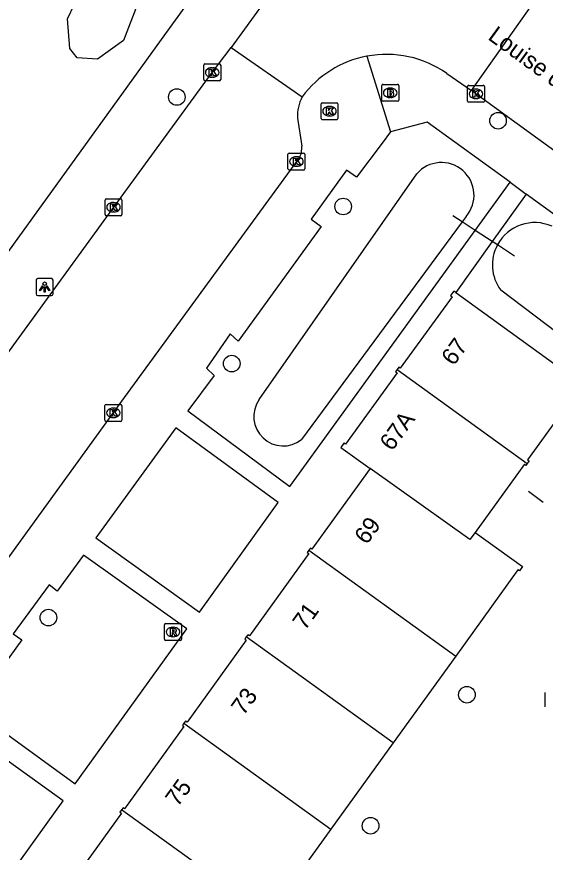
# Model space of a CAD drawing. Extents: x 159675 to 160530, y 382179 to 382901.
# Drawn here: x 160034.9 to 160066.08, y 382475.89 to 382525.17 of the extents above; entities that cross this region are included whole.
import ezdxf

# ---------------------------------------------------------------- set-up
doc = ezdxf.new("R2010")
doc.units = 0
for name, color, linetype in [('IMGEO_Boom', 7, 'Continuous'), ('IMGEO_Brandkraan', 7, 'Continuous'), ('IMGEO_Duiker', 7, 'Continuous'), ('IMGEO_Groenvoorziening', 7, 'Continuous'), ('IMGEO_Hek', 7, 'Continuous'), ('IMGEO_Kolk', 7, 'Continuous'), ('IMGEO_Lichtpunt', 7, 'Continuous'), ('IMGEO_Openbare_ruimte_label', 7, 'Continuous'), ('IMGEO_Pand', 7, 'Continuous'), ('IMGEO_Pand_nummerreeks', 7, 'Continuous'), ('IMGEO_Rijbaan_lokaal_open', 7, 'Continuous'), ('IMGEO_Rioolput', 7, 'Continuous'), ('IMGEO_Voetpad_open', 7, 'Continuous'), ('IMGEO_Waterloop', 7, 'Continuous')]:
    doc.layers.add(name, color=color, linetype=linetype)

msp = doc.modelspace()

# ---------------------------------------------------------------- linework, layer by layer
at = {"layer": 'IMGEO_Boom'}
for centre in [(160044.346, 382520.437), (160063.294, 382519.039), (160054.16, 382513.979), (160047.587, 382504.717), (160036.769, 382489.734), (160061.457, 382485.183), (160055.775, 382477.456)]:
    msp.add_circle(centre, 0.489, dxfattribs=at)
at = {"layer": 'IMGEO_Brandkraan'}
for p, q in [((160056.434, 382520.26), (160056.434, 382521.112)), ((160056.509, 382521.186), (160057.361, 382521.186)), ((160057.435, 382521.112), (160057.435, 382520.26)), ((160056.922, 382520.966), (160056.947, 382520.966)), ((160057.361, 382520.186), (160056.509, 382520.186)), ((160056.945, 382520.406), (160056.92, 382520.406))]:
    msp.add_line(p, q, dxfattribs=at)
for points in [[(160056.434, 382520.26), (160056.434, 382521.112)], [(160056.509, 382521.186), (160057.361, 382521.186)], [(160057.435, 382521.112), (160057.435, 382520.26)], [(160056.782, 382520.886), (160056.782, 382520.486), (160056.995, 382520.486)], [(160057.013, 382520.886), (160056.782, 382520.886)], [(160056.961, 382520.805), (160056.907, 382520.805), (160056.907, 382520.729)], [(160056.907, 382520.729), (160056.96, 382520.729)], [(160056.969, 382520.653), (160056.907, 382520.653), (160056.907, 382520.572)], [(160056.907, 382520.572), (160056.969, 382520.572)], [(160057.361, 382520.186), (160056.509, 382520.186)]]:
    msp.add_lwpolyline(points, dxfattribs=at)
for centre, radius, start, end in [((160056.511, 382521.11), 0.0765, 91.552, 178.448), ((160056.511, 382521.11), 0.0765, 91.552, 178.448), ((160057.359, 382521.11), 0.0765, 1.552, 88.448), ((160057.359, 382521.11), 0.0765, 1.552, 88.448), ((160056.962, 382520.767), 0.0379, 267.8285, 90.9355), ((160056.97, 382520.612), 0.0404, 269.8759, 90.5077), ((160057.017, 382520.741), 0.145, 59.4692, 91.5367), ((160057.042, 382520.788), 0.0922, 285.5137, 58.1501), ((160057.047, 382520.596), 0.105, 301.3115, 78.989), ((160056.511, 382520.262), 0.0765, 181.552, 268.448), ((160056.511, 382520.262), 0.0765, 181.552, 268.448), ((160057.001, 382520.737), 0.251, 268.6676, 293.5347), ((160057.359, 382520.262), 0.0765, 271.552, 358.448), ((160057.359, 382520.262), 0.0765, 271.552, 358.448)]:
    msp.add_arc(centre, radius, start, end, dxfattribs=at)
for centre, major_axis, ratio, start_param, end_param in [((160056.921, 382520.686), (-0.387, 0.002), 0.722429, 4.712389, 7.853982), ((160056.946, 382520.686), (-0.39, 0.002), 0.717154, 1.570796, 4.712389)]:
    msp.add_ellipse(centre, major_axis=major_axis, ratio=ratio, start_param=start_param, end_param=end_param, dxfattribs=at)
at = {"layer": 'IMGEO_Duiker'}
msp.add_lwpolyline([(160064.27, 382511.047), (160063.253, 382511.711), (160062.952, 382511.908), (160061.941, 382512.569), (160061.175, 382513.07), (160060.634, 382513.423)], dxfattribs=at)
at = {"layer": 'IMGEO_Groenvoorziening'}
msp.add_lwpolyline([(160038.458, 382522.749), (160038.027, 382523.295), (160037.895, 382525.055), (160038.714, 382526.8), (160038.38, 382528.872), (160037.273, 382530.494), (160037.41, 382531.706), (160038.419, 382531.785), (160041.518, 382528.053), (160042.017, 382525.919), (160041.192, 382523.779), (160039.667, 382522.672), (160038.458, 382522.749)], dxfattribs=at)
at = {"layer": 'IMGEO_Hek'}
msp.add_lwpolyline([(160065.085, 382497.201), (160065.961, 382496.551)], dxfattribs=at)
at = {"layer": 'IMGEO_Kolk'}
for p, q in [((160045.932, 382521.462), (160045.932, 382522.314)), ((160046.007, 382522.388), (160046.859, 382522.388)), ((160046.42, 382522.168), (160046.445, 382522.168)), ((160046.933, 382522.314), (160046.933, 382521.462)), ((160046.443, 382521.608), (160046.418, 382521.608)), ((160046.859, 382521.388), (160046.007, 382521.388)), ((160061.489, 382520.201), (160061.489, 382521.053)), ((160061.564, 382521.127), (160062.416, 382521.127)), ((160062.49, 382521.053), (160062.49, 382520.201)), ((160061.977, 382520.907), (160062.002, 382520.907)), ((160052.926, 382520.101), (160053.778, 382520.101)), ((160062.416, 382520.127), (160061.564, 382520.127)), ((160062, 382520.347), (160061.975, 382520.347)), ((160052.851, 382519.175), (160052.851, 382520.027)), ((160053.339, 382519.881), (160053.364, 382519.881)), ((160053.852, 382520.027), (160053.852, 382519.175)), ((160053.778, 382519.101), (160052.926, 382519.101)), ((160053.362, 382519.321), (160053.337, 382519.321)), ((160050.976, 382517.132), (160051.828, 382517.132)), ((160050.901, 382516.206), (160050.901, 382517.058)), ((160051.389, 382516.912), (160051.414, 382516.912)), ((160051.902, 382517.058), (160051.902, 382516.206)), ((160051.828, 382516.132), (160050.976, 382516.132)), ((160051.412, 382516.352), (160051.387, 382516.352)), ((160040.11, 382513.511), (160040.11, 382514.363)), ((160040.185, 382514.437), (160041.037, 382514.437)), ((160040.598, 382514.217), (160040.623, 382514.217)), ((160041.111, 382514.363), (160041.111, 382513.511)), ((160040.621, 382513.657), (160040.596, 382513.657)), ((160041.037, 382513.437), (160040.185, 382513.437)), ((160040.175, 382502.31), (160041.027, 382502.31)), ((160040.1, 382501.384), (160040.1, 382502.236)), ((160040.588, 382502.09), (160040.613, 382502.09)), ((160041.101, 382502.236), (160041.101, 382501.384)), ((160040.611, 382501.53), (160040.586, 382501.53)), ((160041.027, 382501.31), (160040.175, 382501.31))]:
    msp.add_line(p, q, dxfattribs=at)
for points in [[(160045.932, 382521.462), (160045.932, 382522.314)], [(160046.007, 382522.388), (160046.859, 382522.388)], [(160046.253, 382522.088), (160046.376, 382522.088), (160046.376, 382521.937), (160046.506, 382522.088), (160046.67, 382522.088), (160046.524, 382521.937), (160046.677, 382521.688), (160046.525, 382521.688), (160046.44, 382521.852), (160046.376, 382521.785), (160046.376, 382521.688), (160046.253, 382521.688), (160046.253, 382522.088)], [(160046.933, 382522.314), (160046.933, 382521.462)], [(160046.859, 382521.388), (160046.007, 382521.388)], [(160061.489, 382520.201), (160061.489, 382521.053)], [(160061.564, 382521.127), (160062.416, 382521.127)], [(160062.49, 382521.053), (160062.49, 382520.201)], [(160061.81, 382520.827), (160061.933, 382520.827), (160061.933, 382520.676), (160062.063, 382520.827), (160062.227, 382520.827), (160062.081, 382520.676), (160062.234, 382520.427), (160062.082, 382520.427), (160061.997, 382520.591), (160061.933, 382520.524), (160061.933, 382520.427), (160061.81, 382520.427), (160061.81, 382520.827)], [(160052.926, 382520.101), (160053.778, 382520.101)], [(160062.416, 382520.127), (160061.564, 382520.127)], [(160052.851, 382519.175), (160052.851, 382520.027)], [(160053.172, 382519.801), (160053.295, 382519.801), (160053.295, 382519.65), (160053.425, 382519.801), (160053.589, 382519.801), (160053.443, 382519.65), (160053.596, 382519.401), (160053.444, 382519.401), (160053.359, 382519.565), (160053.295, 382519.498), (160053.295, 382519.401), (160053.172, 382519.401), (160053.172, 382519.801)], [(160053.852, 382520.027), (160053.852, 382519.175)], [(160053.778, 382519.101), (160052.926, 382519.101)], [(160050.976, 382517.132), (160051.828, 382517.132)], [(160050.901, 382516.206), (160050.901, 382517.058)], [(160051.222, 382516.832), (160051.345, 382516.832), (160051.345, 382516.681), (160051.475, 382516.832), (160051.639, 382516.832), (160051.493, 382516.681), (160051.646, 382516.432), (160051.494, 382516.432), (160051.409, 382516.596), (160051.345, 382516.529), (160051.345, 382516.432), (160051.222, 382516.432), (160051.222, 382516.832)], [(160051.902, 382517.058), (160051.902, 382516.206)], [(160051.828, 382516.132), (160050.976, 382516.132)], [(160040.11, 382513.511), (160040.11, 382514.363)], [(160040.185, 382514.437), (160041.037, 382514.437)], [(160040.431, 382514.137), (160040.554, 382514.137), (160040.554, 382513.986), (160040.684, 382514.137), (160040.848, 382514.137), (160040.702, 382513.986), (160040.855, 382513.737), (160040.703, 382513.737), (160040.618, 382513.901), (160040.554, 382513.834), (160040.554, 382513.737), (160040.431, 382513.737), (160040.431, 382514.137)], [(160041.111, 382514.363), (160041.111, 382513.511)], [(160041.037, 382513.437), (160040.185, 382513.437)], [(160040.175, 382502.31), (160041.027, 382502.31)], [(160040.1, 382501.384), (160040.1, 382502.236)], [(160040.421, 382502.01), (160040.544, 382502.01), (160040.544, 382501.859), (160040.674, 382502.01), (160040.838, 382502.01), (160040.692, 382501.859), (160040.845, 382501.61), (160040.693, 382501.61), (160040.608, 382501.774), (160040.544, 382501.707), (160040.544, 382501.61), (160040.421, 382501.61), (160040.421, 382502.01)], [(160041.101, 382502.236), (160041.101, 382501.384)], [(160041.027, 382501.31), (160040.175, 382501.31)]]:
    msp.add_lwpolyline(points, dxfattribs=at)
for centre, start, end in [((160046.009, 382522.312), 91.552, 178.448), ((160046.009, 382522.312), 91.552, 178.448), ((160046.857, 382522.312), 1.552, 88.448), ((160046.857, 382522.312), 1.552, 88.448), ((160046.009, 382521.464), 181.552, 268.448), ((160046.009, 382521.464), 181.552, 268.448), ((160046.857, 382521.464), 271.552, 358.448), ((160046.857, 382521.464), 271.552, 358.448), ((160061.566, 382521.051), 91.552, 178.448), ((160061.566, 382521.051), 91.552, 178.448), ((160062.414, 382521.051), 1.552, 88.448), ((160062.414, 382521.051), 1.552, 88.448), ((160052.928, 382520.025), 91.552, 178.448), ((160052.928, 382520.025), 91.552, 178.448), ((160053.776, 382520.025), 1.552, 88.448), ((160053.776, 382520.025), 1.552, 88.448), ((160061.566, 382520.203), 181.552, 268.448), ((160061.566, 382520.203), 181.552, 268.448), ((160062.414, 382520.203), 271.552, 358.448), ((160062.414, 382520.203), 271.552, 358.448), ((160052.928, 382519.177), 181.552, 268.448), ((160052.928, 382519.177), 181.552, 268.448), ((160053.776, 382519.177), 271.552, 358.448), ((160053.776, 382519.177), 271.552, 358.448), ((160050.978, 382517.056), 91.552, 178.448), ((160050.978, 382517.056), 91.552, 178.448), ((160051.826, 382517.056), 1.552, 88.448), ((160051.826, 382517.056), 1.552, 88.448), ((160050.978, 382516.208), 181.552, 268.448), ((160050.978, 382516.208), 181.552, 268.448), ((160051.826, 382516.208), 271.552, 358.448), ((160051.826, 382516.208), 271.552, 358.448), ((160040.187, 382514.361), 91.552, 178.448), ((160040.187, 382514.361), 91.552, 178.448), ((160041.035, 382514.361), 1.552, 88.448), ((160041.035, 382514.361), 1.552, 88.448), ((160040.187, 382513.513), 181.552, 268.448), ((160040.187, 382513.513), 181.552, 268.448), ((160041.035, 382513.513), 271.552, 358.448), ((160041.035, 382513.513), 271.552, 358.448), ((160040.177, 382502.234), 91.552, 178.448), ((160040.177, 382502.234), 91.552, 178.448), ((160041.025, 382502.234), 1.552, 88.448), ((160041.025, 382502.234), 1.552, 88.448), ((160040.177, 382501.386), 181.552, 268.448), ((160040.177, 382501.386), 181.552, 268.448), ((160041.025, 382501.386), 271.552, 358.448), ((160041.025, 382501.386), 271.552, 358.448)]:
    msp.add_arc(centre, 0.0765, start, end, dxfattribs=at)
for centre, major_axis, ratio, start_param, end_param in [((160046.419, 382521.888), (-0.387, 0.002), 0.722429, 4.712389, 7.853982), ((160046.444, 382521.888), (-0.39, 0.002), 0.717154, 1.570796, 4.712389), ((160061.976, 382520.627), (-0.387, 0.002), 0.722429, 4.712389, 7.853982), ((160062.001, 382520.627), (-0.39, 0.002), 0.717154, 1.570796, 4.712389), ((160053.338, 382519.601), (-0.387, 0.002), 0.722429, 4.712389, 7.853982), ((160053.363, 382519.601), (-0.39, 0.002), 0.717154, 1.570796, 4.712389), ((160051.388, 382516.632), (-0.387, 0.002), 0.722429, 4.712389, 7.853982), ((160051.413, 382516.632), (-0.39, 0.002), 0.717154, 1.570796, 4.712389), ((160040.597, 382513.937), (-0.387, 0.002), 0.722429, 4.712389, 7.853982), ((160040.622, 382513.937), (-0.39, 0.002), 0.717154, 1.570796, 4.712389), ((160040.587, 382501.81), (-0.387, 0.002), 0.722429, 4.712389, 7.853982), ((160040.612, 382501.81), (-0.39, 0.002), 0.717154, 1.570796, 4.712389)]:
    msp.add_ellipse(centre, major_axis=major_axis, ratio=ratio, start_param=start_param, end_param=end_param, dxfattribs=at)
at = {"layer": 'IMGEO_Lichtpunt'}
for p, q in [((160036.953, 382509.726), (160036.145, 382509.726)), ((160036.953, 382509.726), (160036.145, 382509.726)), ((160036.051, 382509.631), (160036.051, 382508.824)), ((160036.051, 382509.631), (160036.051, 382508.824)), ((160037.047, 382508.824), (160037.047, 382509.631)), ((160037.047, 382508.824), (160037.047, 382509.631)), ((160036.145, 382508.73), (160036.953, 382508.73)), ((160036.145, 382508.73), (160036.953, 382508.73))]:
    msp.add_line(p, q, dxfattribs=at)
for points in [[(160036.425, 382509.295), (160036.464, 382509.267), (160036.276, 382509.005), (160036.238, 382509.032), (160036.425, 382509.295)], [(160036.527, 382509.247), (160036.574, 382509.247), (160036.574, 382508.925), (160036.527, 382508.925), (160036.527, 382509.247)], [(160036.637, 382509.267), (160036.675, 382509.294), (160036.862, 382509.032), (160036.823, 382509.004), (160036.637, 382509.267)]]:
    msp.add_lwpolyline(points, dxfattribs=at)
msp.add_circle((160036.55, 382509.429), 0.0994, dxfattribs=at)
for centre, start, end in [((160036.145, 382509.631), 90, 180), ((160036.145, 382509.631), 90, 180), ((160036.953, 382509.631), 0, 90), ((160036.953, 382509.631), 0, 90), ((160036.145, 382508.824), 180, 270), ((160036.145, 382508.824), 180, 270), ((160036.953, 382508.824), 270, 0), ((160036.953, 382508.824), 270, 360)]:
    msp.add_arc(centre, 0.0946, start, end, dxfattribs=at)
at = {"layer": 'IMGEO_Pand'}
for points in [[(160060.796, 382508.902), (160060.677, 382508.988), (160060.489, 382508.727), (160060.579, 382508.662), (160057.526, 382504.439), (160057.437, 382504.503), (160057.344, 382504.374)], [(160060.796, 382508.902), (160068.355, 382503.451)], [(160057.344, 382504.374), (160057.25, 382504.244), (160057.339, 382504.179), (160054.295, 382499.968), (160054.205, 382500.032), (160054.018, 382499.77), (160055.749, 382498.535)], [(160057.344, 382504.374), (160065.02, 382498.831)], [(160068.355, 382503.451), (160068.166, 382503.189), (160068.076, 382503.253), (160065.037, 382499.042), (160065.126, 382498.977), (160065.02, 382498.831)], [(160055.749, 382498.535), (160052.313, 382493.771), (160052.223, 382493.836), (160052.129, 382493.706)], [(160061.947, 382494.76), (160061.639, 382494.333), (160055.749, 382498.535)], [(160065.02, 382498.831), (160064.936, 382498.714), (160064.847, 382498.778), (160061.947, 382494.76)], [(160061.947, 382494.76), (160064.742, 382492.743), (160064.554, 382492.484), (160064.464, 382492.549), (160060.795, 382487.463)], [(160052.129, 382493.706), (160052.035, 382493.575), (160052.125, 382493.51), (160048.628, 382488.663), (160048.539, 382488.727), (160048.445, 382488.597)], [(160052.129, 382493.706), (160060.795, 382487.463)], [(160048.445, 382488.597), (160048.351, 382488.466), (160048.44, 382488.402), (160044.953, 382483.568), (160044.864, 382483.632), (160044.769, 382483.5)], [(160057.11, 382482.355), (160048.445, 382488.597)], [(160060.795, 382487.463), (160057.11, 382482.355)], [(160044.769, 382483.5), (160044.674, 382483.368), (160044.763, 382483.304), (160041.264, 382478.454), (160041.175, 382478.519), (160041.08, 382478.387)], [(160044.769, 382483.5), (160053.437, 382477.262)], [(160057.11, 382482.355), (160053.437, 382477.262)], [(160041.08, 382478.387), (160040.985, 382478.255), (160041.074, 382478.191), (160037.64, 382473.43)], [(160049.748, 382472.149), (160041.08, 382478.387)], [(160053.437, 382477.262), (160049.748, 382472.149)]]:
    msp.add_lwpolyline(points, dxfattribs=at)
at = {"layer": 'IMGEO_Rijbaan_lokaal_open'}
for points in [[(160059.002, 382539.131), (160047.551, 382523.358)], [(160061.728, 382520.822), (160065.761, 382526.548)], [(160026.917, 382495.079), (160030.477, 382500), (160040.526, 382513.809), (160046.433, 382521.888), (160047.551, 382523.358)], [(160047.551, 382523.358), (160051.746, 382520.454)], [(160060.275, 382521.826), (160061.728, 382520.822)], [(160161.419, 382448.379), (160135.135, 382467.543), (160061.99, 382520.627), (160061.728, 382520.822)], [(160051.464, 382519.189), (160051.714, 382517.539)], [(160051.574, 382516.842), (160051.402, 382516.632), (160041.091, 382502.494), (160017.12, 382469.419)]]:
    msp.add_lwpolyline(points, dxfattribs=at)
for centre, radius, start, end in [((160056.712, 382516.773), 6.181, 100.7844, 143.4506), ((160056.713, 382516.769), 6.186, 54.843, 100.7918), ((160053.771, 382519.339), 2.312, 151.1528, 183.7128), ((160050.494, 382517.421), 1.225, 331.7785, 5.5068)]:
    msp.add_arc(centre, radius, start, end, dxfattribs=at)
at = {"layer": 'IMGEO_Rioolput'}
for p, q in [((160043.625, 382488.458), (160043.625, 382489.31)), ((160043.7, 382489.384), (160044.552, 382489.384)), ((160044.113, 382489.164), (160044.138, 382489.164)), ((160044.626, 382489.31), (160044.626, 382488.458)), ((160044.136, 382488.604), (160044.111, 382488.604)), ((160044.552, 382488.384), (160043.7, 382488.384)), ((160066.081, 382484.468), (160066.081, 382485.32))]:
    msp.add_line(p, q, dxfattribs=at)
for points in [[(160043.625, 382488.458), (160043.625, 382489.31)], [(160043.7, 382489.384), (160044.552, 382489.384)], [(160044.214, 382489.082), (160043.962, 382489.084), (160043.962, 382488.684)], [(160044.14, 382489.003), (160044.086, 382489.003), (160044.086, 382488.922)], [(160044.626, 382489.31), (160044.626, 382488.458)], [(160043.962, 382488.684), (160044.086, 382488.684), (160044.086, 382488.846), (160044.097, 382488.846)], [(160044.086, 382488.922), (160044.138, 382488.922)], [(160044.144, 382488.817), (160044.215, 382488.684), (160044.355, 382488.684), (160044.29, 382488.81)], [(160044.552, 382488.384), (160043.7, 382488.384)], [(160066.081, 382484.468), (160066.081, 382485.32)]]:
    msp.add_lwpolyline(points, dxfattribs=at)
for centre, radius, start, end in [((160043.702, 382489.308), 0.0765, 91.552, 178.448), ((160043.702, 382489.308), 0.0765, 91.552, 178.448), ((160044.146, 382488.907), 0.0964, 77.0061, 93.1865), ((160044.16, 382488.964), 0.0378, 276.6634, 79.6772), ((160044.213, 382488.972), 0.109, 350.3612, 89.416), ((160044.55, 382489.308), 0.0765, 1.552, 88.448), ((160044.55, 382489.308), 0.0765, 1.552, 88.448), ((160044.096, 382488.793), 0.0533, 26.0293, 88.6989), ((160044.122, 382489.111), 0.19, 274.7715, 282.9687), ((160044.211, 382488.972), 0.112, 277.5842, 350.9817), ((160044.195, 382488.757), 0.108, 29.5134, 73.7905), ((160043.702, 382488.46), 0.0765, 181.552, 268.448), ((160043.702, 382488.46), 0.0765, 181.552, 268.448), ((160044.55, 382488.46), 0.0765, 271.552, 358.448), ((160044.55, 382488.46), 0.0765, 271.552, 358.448)]:
    msp.add_arc(centre, radius, start, end, dxfattribs=at)
for centre, major_axis, ratio, start_param, end_param in [((160044.112, 382488.884), (-0.387, 0.002), 0.722429, 4.712389, 7.853982), ((160044.137, 382488.884), (-0.39, 0.002), 0.717154, 1.570796, 4.712389)]:
    msp.add_ellipse(centre, major_axis=major_axis, ratio=ratio, start_param=start_param, end_param=end_param, dxfattribs=at)
at = {"layer": 'IMGEO_Voetpad_open'}
for points in [[(160030.233, 382505.553), (160043.699, 382524.182), (160046.298, 382527.781)], [(160055.555, 382522.845), (160056.953, 382518.389)], [(160064.007, 382515.422), (160059.119, 382518.953), (160056.953, 382518.389)], [(160056.953, 382518.389), (160056.45, 382517.716), (160054.947, 382515.702), (160054.359, 382516.125), (160052.266, 382513.231), (160052.857, 382512.796), (160047.971, 382506.042), (160047.498, 382506.461), (160046.092, 382504.454), (160046.544, 382504.014), (160045.003, 382501.928), (160051.006, 382497.467), (160061.941, 382512.569), (160064.007, 382515.422)], [(160064.007, 382515.422), (160064.955, 382514.699)], [(160064.955, 382514.699), (160062.952, 382511.908), (160060.796, 382508.902)], [(160075.053, 382498.052), (160077.687, 382501.769), (160077.73, 382501.83), (160079.416, 382504.209), (160064.955, 382514.699)], [(160050.322, 382496.516), (160044.283, 382500.917), (160039.565, 382494.435), (160045.675, 382490.06), (160050.322, 382496.516)], [(160044.933, 382489.07), (160038.837, 382493.417), (160037.289, 382491.287), (160036.806, 382491.669), (160034.701, 382488.784), (160035.196, 382488.416), (160032.259, 382484.362), (160038.348, 382479.927), (160044.933, 382489.07)], [(160024.222, 382460.289), (160027.135, 382464.334), (160037.642, 382478.923), (160031.503, 382483.33), (160023.13, 382471.823), (160022.611, 382472.173), (160019.765, 382468.28), (160020.141, 382468.006), (160019.056, 382466.519), (160018.758, 382466.11)]]:
    msp.add_lwpolyline(points, dxfattribs=at)
at = {"layer": 'IMGEO_Waterloop'}
for points in [[(160049.206, 382502.59), (160058.498, 382515.909)], [(160061.41, 382513.388), (160061.175, 382513.07), (160051.699, 382500.236)], [(160073.513, 382501.441), (160063.45, 382509.055)]]:
    msp.add_lwpolyline(points, dxfattribs=at)
for centre, radius, start, end in [((160059.952, 382514.646), 1.926, 319.2139, 139.0188), ((160065.455, 382510.537), 2.495, 65.7428, 151.9348), ((160065.453, 382510.539), 2.493, 151.95, 216.5339), ((160050.619, 382501.589), 1.731, 144.6724, 308.6129)]:
    msp.add_arc(centre, radius, start, end, dxfattribs=at)

# ---------------------------------------------------------------- texts
at = {"layer": 'IMGEO_Openbare_ruimte_label'}
msp.add_text('Louise de Colignystraat', height=1, rotation=323.9895, dxfattribs=at).set_placement((160062.641, 382523.876))
at = {"layer": 'IMGEO_Pand_nummerreeks'}
for s, rotation, p in [('67', 54.1331, (160060.681, 382504.537)), ('67A', 54.1388, (160057.047, 382499.509)), ('69', 54.2018, (160055.552, 382493.989)), ('71', 54.1903, (160051.908, 382488.937)), ('73', 54.1961, (160048.284, 382483.913)), ('75', 54.1903, (160044.4, 382478.528))]:
    msp.add_text(s, height=1, rotation=rotation, dxfattribs=at).set_placement(p)

doc.saveas('drawing.dxf')
